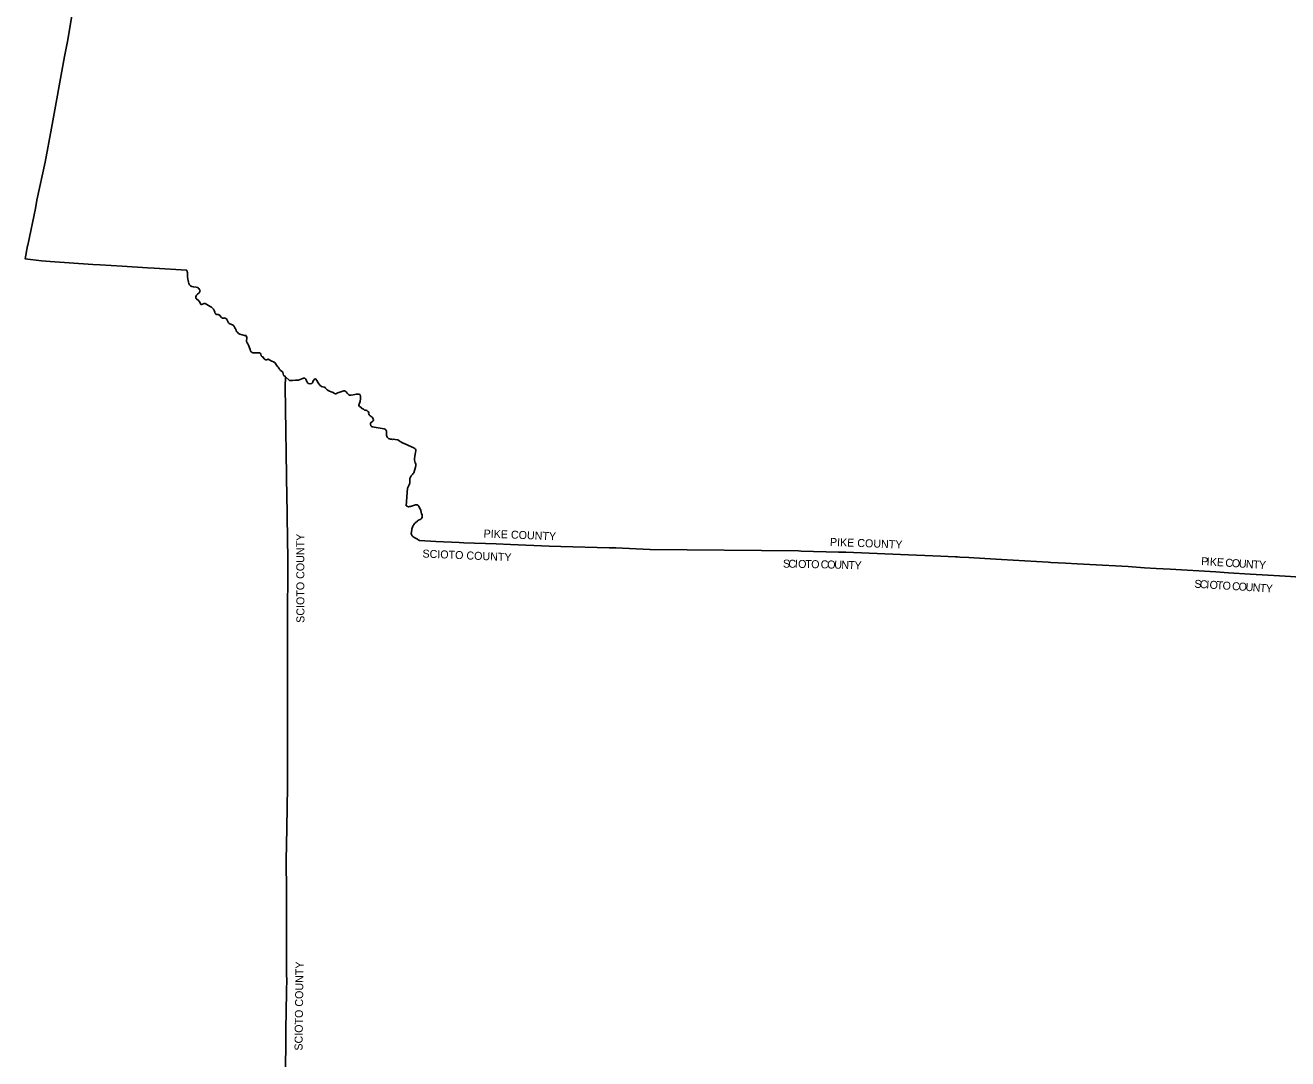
# Model space of a CAD drawing. Extents: x 1715311 to 2083412, y 146837 to 553079.
# Drawn here: x 1716944 to 1874751, y 285591 to 414833 of the extents above; entities that cross this region are included whole.
import ezdxf

# ---------------------------------------------------------------- set-up
doc = ezdxf.new("R2010")
doc.units = 0
doc.layers.add('GM_X_Adjacent_County', color=7, linetype='Continuous')
doc.layers.add('GM_X_Adjacent_County_Text', color=7, linetype='Continuous')

msp = doc.modelspace()

# ---------------------------------------------------------------- linework, layer by layer
at = {"layer": 'GM_X_Adjacent_County'}
for points in [[(1878346, 345682), (1874430, 345924), (1871549, 346086), (1870033, 346179), (1867333, 346362), (1865771, 346465), (1860040, 346806), (1858312, 346913), (1856863, 346996), (1854820, 347140), (1849999, 347391), (1848416, 347480), (1846968, 347563), (1845155, 347665), (1844797, 347685), (1838968, 348044), (1835528, 348231), (1834882, 348273), (1833762, 348331), (1833481, 348350), (1833224, 348359), (1831370, 348458), (1826336, 348649), (1819510, 348957), (1818598, 348960), (1813935, 349079), (1813587, 349087), (1795056, 349285), (1795014, 349286), (1790774, 349462), (1789921, 349486), (1783877, 349656), (1782423, 349710), (1777594, 349890), (1775822, 349984), (1771775, 350107), (1771181, 350135), (1768249, 350276), (1766227, 350392), (1766058, 350503), (1765955, 350551), (1765796, 350643), (1765651, 350716), (1765507, 350799), (1765371, 350910), (1765300, 351002), (1765265, 351080), (1765237, 351159), (1765196, 351265), (1765203, 351478), (1765270, 351763), (1765264, 351840), (1765306, 351946), (1765360, 352059), (1765402, 352179), (1765447, 352286), (1765495, 352378), (1765549, 352472), (1765599, 352515), (1765647, 352559), (1765705, 352625), (1765775, 352675), (1765876, 352726), (1765925, 352779), (1765986, 352842), (1766033, 352885), (1766065, 352908), (1766116, 352933), (1766160, 352957), (1766187, 352965), (1766304, 353030), (1766381, 353087), (1766458, 353158), (1766501, 353212), (1766554, 353301), (1766557, 353436), (1766550, 353591), (1766489, 353753), (1766421, 353933), (1766398, 354135), (1766226, 354522), (1766159, 354655), (1766084, 354749), (1766010, 354800), (1765929, 354850), (1765849, 354864), (1765780, 354862), (1765720, 354852), (1765598, 354821), (1765492, 354780), (1765214, 354679), (1765118, 354657), (1764966, 354649), (1764863, 354613), (1764817, 354627), (1764765, 354643), (1764709, 354663), (1764662, 354681), (1764604, 354717), (1764568, 354749), (1764732, 356936), (1764931, 357374), (1764965, 357480), (1764995, 357573), (1764999, 357611), (1765002, 357639), (1765006, 357695), (1765002, 357769), (1765006, 357850), (1765001, 357924), (1765009, 358006), (1765015, 358090), (1765035, 358161), (1765060, 358243), (1765098, 358329), (1765150, 358420), (1765192, 358468), (1765230, 358514), (1765294, 358595), (1765338, 358655), (1765388, 358716), (1765427, 358790), (1765450, 358817), (1765465, 358836), (1765509, 358876), (1765712, 359575), (1765753, 359791), (1765758, 359908), (1765748, 359992), (1765701, 360117), (1765598, 360442), (1765579, 360549), (1765580, 360681), (1765620, 360842), (1765623, 360912), (1765739, 361425), (1765773, 361631), (1765757, 361734), (1765716, 361823), (1765652, 361900), (1765561, 361959), (1765418, 362021), (1765292, 362085), (1764666, 362356), (1764104, 362607), (1763801, 362773), (1763696, 362863), (1763498, 362974), (1763181, 363037), (1762992, 363055), (1762837, 363041), (1762710, 363057), (1762582, 363084), (1762486, 363104), (1762360, 363160), (1762280, 363228), (1762184, 363340), (1762136, 363428), (1762107, 363505), (1762095, 363618), (1762107, 363886), (1762097, 364061), (1762029, 364219), (1761975, 364282), (1761914, 364325), (1761823, 364346), (1761324, 364441), (1760539, 364579), (1760360, 364609), (1760234, 364660), (1760153, 364750), (1760094, 364916), (1760086, 365067), (1760089, 365105), (1760308, 365248), (1760429, 365381), (1760460, 365480), (1760442, 365615), (1760428, 365663), (1760401, 365700), (1760300, 365820), (1760070, 365996), (1759945, 366108), (1759870, 366227), (1759867, 366322), (1759876, 366397), (1759834, 366476), (1759771, 366541), (1759630, 366648), (1759533, 366701), (1759361, 366709), (1759210, 366808), (1759075, 366898), (1759032, 366926), (1758872, 367073), (1758718, 367177), (1758660, 367262), (1758653, 367381), (1758674, 367446), (1758735, 367567), (1758816, 367771), (1758824, 367868), (1758839, 368086), (1758838, 368391), (1758809, 368606), (1758760, 368675), (1758652, 368686), (1758622, 368689), (1758477, 368688), (1758310, 368686), (1758150, 368671), (1757914, 368611), (1757641, 368561), (1757455, 368580), (1757344, 368638), (1757260, 368729), (1757183, 368813), (1757045, 368988), (1756947, 369076), (1756865, 369104), (1756749, 369097), (1756507, 369031), (1756143, 368917), (1755983, 368847), (1755939, 368828), (1755780, 368748), (1755722, 368743), (1755606, 368801), (1755420, 368899), (1755200, 369006), (1754978, 369090), (1754881, 369126), (1754687, 369241), (1754495, 369446), (1754424, 369514), (1754299, 369579), (1754140, 369621), (1753971, 369677), (1753756, 369834), (1753540, 370118), (1753488, 370225), (1753429, 370347), (1753238, 370606), (1753163, 370611), (1753101, 370581), (1752956, 370411), (1752936, 370353), (1752902, 370259), (1752845, 370133), (1752756, 370025), (1752573, 369983), (1752548, 369977), (1752348, 370036), (1752234, 370125), (1752146, 370293), (1752101, 370378), (1752027, 370561), (1751907, 370684), (1751846, 370716), (1751743, 370715), (1751622, 370657), (1751519, 370597), (1751306, 370520), (1751105, 370464), (1750709, 370437), (1750351, 370411), (1750171, 370406), (1750013, 370399), (1749969, 370419), (1749915, 370463), (1749472, 370863), (1749223, 371083), (1749139, 371405), (1749099, 371501), (1749047, 371541), (1748869, 371654), (1748790, 371739), (1748686, 371882), (1748630, 371972), (1748608, 372006), (1748558, 372085), (1748483, 372177), (1748357, 372338), (1748237, 372547), (1748219, 372578), (1748164, 372623), (1747965, 372734), (1747775, 372836), (1747528, 372969), (1747328, 373058), (1747280, 373056), (1747222, 373031), (1747092, 372984), (1747019, 372987), (1746951, 373014), (1746827, 373134), (1746727, 373259), (1746642, 373350), (1746574, 373371), (1746523, 373413), (1746453, 373506), (1746449, 373518), (1746395, 373706), (1746361, 373792), (1746315, 373836), (1746221, 373861), (1745717, 373877), (1745687, 373875), (1745495, 373856), (1745395, 373862), (1745293, 373911), (1745189, 373999), (1745106, 374096), (1745050, 374268), (1744868, 374827), (1744785, 375001), (1744685, 375120), (1744635, 375196), (1744617, 375299), (1744616, 375425), (1744637, 375663), (1744640, 375703), (1744642, 375793), (1744578, 376001), (1744547, 376028), (1744458, 376038), (1744366, 376048), (1743783, 376212), (1743601, 376301), (1743520, 376390), (1743410, 376479), (1743326, 376587), (1743318, 376655), (1743291, 376757), (1743277, 376781), (1743213, 376873), (1743139, 376974), (1743079, 377077), (1743000, 377248), (1742938, 377314), (1742836, 377371), (1742534, 377478), (1742436, 377523), (1742364, 377617), (1742200, 377969), (1742087, 378110), (1741941, 378207), (1741857, 378225), (1741778, 378218), (1741690, 378202), (1741584, 378218), (1741487, 378297), (1741228, 378598), (1741138, 378637), (1741040, 378649), (1740877, 378662), (1740785, 378704), (1740715, 378781), (1740658, 378865), (1740644, 378956), (1740620, 379064), (1740575, 379176), (1740489, 379311), (1740405, 379400), (1740214, 379563), (1740048, 379676), (1739434, 380055), (1739378, 380057), (1739322, 380047), (1739079, 379949), (1738978, 379902), (1738928, 379905), (1738869, 379957), (1738834, 380056), (1738727, 380263), (1738653, 380354), (1738296, 380661), (1738256, 380749), (1738247, 380819), (1738257, 380880), (1738297, 380978), (1738354, 381068), (1738477, 381203), (1738678, 381385), (1738744, 381457), (1738780, 381525), (1738789, 381625), (1738765, 381710), (1738723, 381794), (1738628, 381917), (1738552, 381991), (1738462, 382031), (1738306, 382082), (1737961, 382114), (1737763, 382149), (1737581, 382255), (1737471, 382382), (1737408, 382543), (1737352, 382721), (1737309, 382900), (1737282, 383062), (1737272, 383125), (1737245, 383351), (1737228, 383790), (1737217, 383893), (1737189, 383999), (1737122, 384196), (1737094, 384224), (1733054, 384466), (1732231, 384515), (1729054, 384706), (1726318, 384870), (1725388, 384925), (1720053, 385296), (1718960, 385355), (1716944, 385616), (1717230, 387237), (1717252, 387345), (1718205, 391923), (1718383, 392946), (1719425, 397707), (1720223, 401979), (1721849, 410931), (1722260, 413009), (1723331, 419580)], [(1749407, 280060), (1749504, 287184), (1749532, 289205), (1749596, 293902), (1749621, 295683), (1749620, 295870), (1749618, 296471), (1749604, 300900), (1749590, 305214), (1749586, 306557), (1749573, 310345), (1749573, 310374), (1749639, 314429), (1749723, 319624), (1749726, 322498), (1749733, 330019), (1749714, 331531), (1749737, 333977), (1749743, 339646), (1749751, 348058), (1749675, 353340), (1749664, 354140), (1749642, 355680), (1749641, 355723), (1749441, 369663), (1749472, 370863), (1749915, 370463), (1749969, 370419), (1750013, 370399), (1750171, 370406), (1750351, 370411), (1750709, 370437), (1751105, 370464), (1751306, 370520), (1751519, 370597), (1751622, 370657), (1751743, 370715), (1751846, 370716), (1751907, 370684), (1752027, 370561), (1752101, 370378), (1752146, 370293), (1752234, 370125), (1752348, 370036), (1752548, 369977), (1752573, 369983), (1752756, 370025), (1752845, 370133), (1752902, 370259), (1752936, 370353), (1752956, 370411), (1753101, 370581), (1753163, 370611), (1753238, 370606), (1753429, 370347), (1753488, 370225), (1753540, 370118), (1753756, 369834), (1753971, 369677), (1754140, 369621), (1754299, 369579), (1754424, 369514), (1754495, 369446), (1754687, 369241), (1754881, 369126), (1754978, 369090), (1755200, 369006), (1755420, 368899), (1755606, 368801), (1755722, 368743), (1755780, 368748), (1755939, 368828), (1755983, 368847), (1756143, 368917), (1756507, 369031), (1756749, 369097), (1756865, 369104), (1756947, 369076), (1757045, 368988), (1757183, 368813), (1757260, 368729), (1757344, 368638), (1757455, 368580), (1757641, 368561), (1757914, 368611), (1758150, 368671), (1758310, 368686), (1758477, 368688), (1758622, 368689), (1758652, 368686), (1758760, 368675), (1758809, 368606), (1758838, 368391), (1758839, 368086), (1758824, 367868), (1758816, 367771), (1758735, 367567), (1758674, 367446), (1758653, 367381), (1758660, 367262), (1758718, 367177), (1758872, 367073), (1759032, 366926), (1759075, 366898), (1759210, 366808), (1759361, 366709), (1759533, 366701), (1759630, 366648), (1759771, 366541), (1759834, 366476), (1759876, 366397), (1759867, 366322), (1759870, 366227), (1759945, 366108), (1760070, 365996), (1760300, 365820), (1760401, 365700), (1760428, 365663), (1760442, 365615), (1760460, 365480), (1760429, 365381), (1760308, 365248), (1760089, 365105), (1760086, 365067), (1760094, 364916), (1760153, 364750), (1760234, 364660), (1760360, 364609), (1760539, 364579), (1761324, 364441), (1761823, 364346), (1761914, 364325), (1761975, 364282), (1762029, 364219), (1762097, 364061), (1762107, 363886), (1762095, 363618), (1762107, 363505), (1762136, 363428), (1762184, 363340), (1762280, 363228), (1762360, 363160), (1762486, 363104), (1762582, 363084), (1762710, 363057), (1762837, 363041), (1762992, 363055), (1763181, 363037), (1763498, 362974), (1763696, 362863), (1763801, 362773), (1764104, 362607), (1764666, 362356), (1765292, 362085), (1765418, 362021), (1765561, 361959), (1765652, 361900), (1765716, 361823), (1765757, 361734), (1765773, 361631), (1765739, 361425), (1765623, 360912), (1765620, 360842), (1765580, 360681), (1765579, 360549), (1765598, 360442), (1765701, 360117), (1765748, 359992), (1765758, 359908), (1765753, 359791), (1765712, 359575), (1765509, 358876), (1765465, 358836), (1765450, 358817), (1765427, 358790), (1765388, 358716), (1765338, 358655), (1765294, 358595), (1765230, 358514), (1765192, 358468), (1765150, 358420), (1765098, 358329), (1765060, 358243), (1765035, 358161), (1765015, 358090), (1765009, 358006), (1765001, 357924), (1765006, 357850), (1765002, 357769), (1765006, 357695), (1765002, 357639), (1764999, 357611), (1764995, 357573), (1764965, 357480), (1764931, 357374), (1764732, 356936), (1764568, 354749), (1764604, 354717), (1764662, 354681), (1764709, 354663), (1764765, 354643), (1764817, 354627), (1764863, 354613), (1764966, 354649), (1765118, 354657), (1765214, 354679), (1765492, 354780), (1765598, 354821), (1765720, 354852), (1765780, 354862), (1765849, 354864), (1765929, 354850), (1766010, 354800), (1766084, 354749), (1766159, 354655), (1766226, 354522), (1766398, 354135), (1766421, 353933), (1766489, 353753), (1766550, 353591), (1766557, 353436), (1766554, 353301), (1766501, 353212), (1766458, 353158), (1766381, 353087), (1766304, 353030), (1766187, 352965), (1766160, 352957), (1766116, 352933), (1766065, 352908), (1766033, 352885), (1765986, 352842), (1765925, 352779), (1765876, 352726), (1765775, 352675), (1765705, 352625), (1765647, 352559), (1765599, 352515), (1765549, 352472), (1765495, 352378), (1765447, 352286), (1765402, 352179), (1765360, 352059), (1765306, 351946), (1765264, 351840), (1765270, 351763), (1765203, 351478), (1765196, 351265), (1765237, 351159), (1765265, 351080), (1765300, 351002), (1765371, 350910), (1765507, 350799), (1765651, 350716), (1765796, 350643), (1765955, 350551), (1766058, 350503), (1766227, 350392), (1768249, 350276), (1771181, 350135), (1771775, 350107), (1775822, 349984), (1777594, 349890), (1782423, 349710), (1783877, 349656), (1789921, 349486), (1790774, 349462), (1795014, 349286), (1795056, 349285), (1813587, 349087), (1813935, 349079), (1818598, 348960), (1819510, 348957), (1826336, 348649), (1831370, 348458), (1833224, 348359), (1833481, 348350), (1833762, 348331), (1834882, 348273), (1835528, 348231), (1838968, 348044), (1844797, 347685), (1845155, 347665), (1846968, 347563), (1848416, 347480), (1849999, 347391), (1854820, 347140), (1856863, 346996), (1858312, 346913), (1860040, 346806), (1865771, 346465), (1867333, 346362), (1870033, 346179), (1871549, 346086), (1874430, 345924), (1878346, 345682)]]:
    msp.add_lwpolyline(points, dxfattribs=at)

# ---------------------------------------------------------------- texts
at = {"layer": 'GM_X_Adjacent_County_Text'}
for s, rotation, p in [('SCIOTO COUNTY', 90.1292, (1751841, 340103)), ('PIKE COUNTY', 357.77143, (1774219, 350778)), ('PIKE COUNTY', 357.83782, (1817514, 349731)), ('SCIOTO COUNTY', 357.54732, (1766575, 348277)), ('S', 358.87162, (1811641, 347016)), ('C', 358.87278, (1812319, 347002)), ('I', 358.87184, (1813132, 346986)), ('O', 358.87223, (1813542, 346978)), ('T', 358.8725, (1814426, 346961)), ('O', 358.87121, (1815174, 346946)), ('C', 358.85984, (1816361, 346923)), ('O', 358.78855, (1817175, 346906)), ('U', 358.58733, (1818058, 346888)), ('N', 358.34693, (1818941, 346866)), ('T', 357.88842, (1819823, 346841)), ('Y', 357.56351, (1820569, 346813)), ('P', 356.47487, (1863901, 347328)), ('I', 356.47076, (1864580, 347286)), ('K', 356.45717, (1864986, 347261)), ('E', 356.44126, (1865867, 347206)), ('C', 356.42488, (1866917, 347141)), ('O', 356.42384, (1867730, 347090)), ('U', 356.42374, (1868611, 347035)), ('N', 356.42375, (1869492, 346980)), ('T', 356.42364, (1870373, 346925)), ('Y', 356.42364, (1871118, 346879)), ('S', 356.45297, (1863055, 344501)), ('C', 356.45333, (1863733, 344459)), ('I', 356.45233, (1864547, 344409)), ('O', 356.4536, (1864953, 344384)), ('T', 356.45348, (1865834, 344329)), ('O', 356.45126, (1866579, 344283)), ('C', 356.42915, (1867765, 344209)), ('O', 356.3923, (1868579, 344159)), ('U', 356.35574, (1869459, 344103)), ('N', 356.32026, (1870340, 344047)), ('T', 356.28438, (1871221, 343990)), ('Y', 356.28438, (1871966, 343942)), ('SCIOTO COUNTY', 89.30706, (1751599, 286603))]:
    msp.add_text(s, height=1000, rotation=rotation, dxfattribs=at).set_placement(p)

doc.saveas('drawing.dxf')
